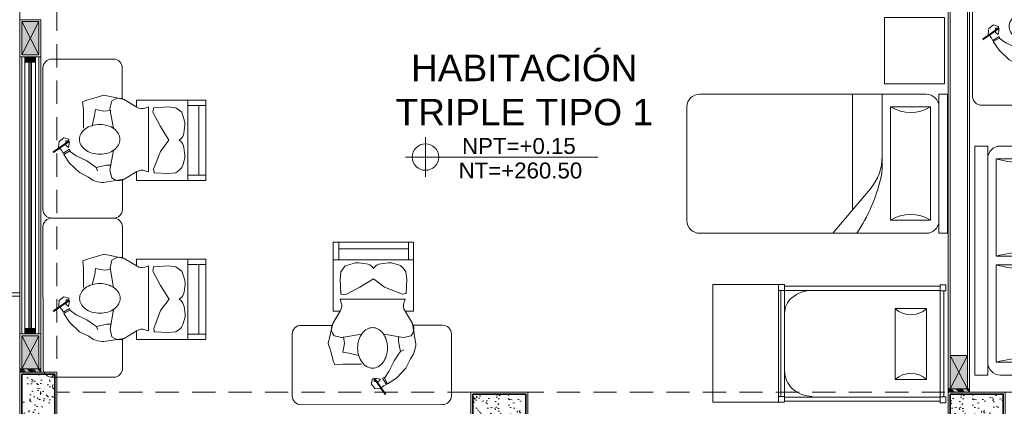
# Model space of a CAD drawing. Header units: millimetres. Extents: x -8931983 to 9630244, y 4 to 18563053.
# Tile 277 of 329: x 349146 to 349153, y 9282016 to 9282019. Entities that reach past the tile are written whole.
import ezdxf

# ---------------------------------------------------------------- set-up
doc = ezdxf.new("R2010")
doc.units = ezdxf.units.MM
doc.linetypes.add('CONTINUA', pattern=[0])
doc.linetypes.add('DASHED2', pattern=[0.375, 0.25, -0.125])
for name, color, linetype, lineweight in [('.', 7, 'Continuous', 0), ('0_PROYECCIONES 1', 1, 'DASHED2', 0), ('0_VANOS', 30, 'Continuous', 9), ('COLUMNAS', 3, 'Continuous', 35), ('COLUMNETAS TOP', 253, 'Continuous', 0), ('G-ANNO-DIMS', 7, 'Continuous', 5), ('JUNTAS DE DILATACIÓN', 160, 'CONTINUA', 9), ('MURO', 133, 'Continuous', 15), ('TARRAJEO', 32, 'Continuous', 0), ('TEXTO AMBIENTES', 7, 'Continuous', 30), ('vereda', 254, 'Continuous', 5)]:
    doc.layers.add(name, color=color, linetype=linetype, lineweight=lineweight)
for name, color, linetype, lineweight, true_color in [('0_COLUMNA ACHURADO', 250, 'Continuous', 0, 0x363636), ('LMOBILIARIO', 252, 'Continuous', 5, 0x898989), ('P_MOBILIARIO', 251, 'Continuous', 5, 0x6b6b6b)]:
    doc.layers.add(name, color=color, linetype=linetype, lineweight=lineweight, true_color=true_color)
doc.styles.add('Arial_1', font='arial.ttf', dxfattribs={"height": 0.15})

# ---------------------------------------------------------------- blocks, each defined once
blk = doc.blocks.new('columnas 2do bloque')
at = {"layer": '0_COLUMNA ACHURADO'}
h = blk.add_hatch(dxfattribs=at)
h.set_pattern_fill('AR-CONC', color=256, scale=0.00088, angle=90.00000000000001)
h.set_pattern_definition([(140, (-11259.38227244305, -3102.807211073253), (0.0140263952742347, 0.1603225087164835), [0.016764, -0.184404]), (85.00000000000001, (-11259.38227244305, -3102.807211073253), (-0.1681300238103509, -0.0310142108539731), [0.0134112, -0.1475237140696]), (190.4514447, (-11259.38110357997, -3102.793850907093), (-0.1541036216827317, 0.1293082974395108), [0.014247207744, -0.156719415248]), (136.1842, (-11259.42697644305, -3102.807211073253), (0.0369972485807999, 0.2385495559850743), [0.025146, -0.2766059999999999]), (186.63555761, (-11259.42389336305, -3102.787331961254), (-0.2177349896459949, 0.2089156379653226), [0.0213708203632, -0.2350793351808]), (81.18415117, (-11259.42697644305, -3102.807211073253), (-0.2177349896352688, 0.2089156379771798), [0.0201167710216, -0.2212845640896]), (111, (-11259.41580044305, -3102.784859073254), (0.0899933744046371, 0.1334206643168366), [0.016764, -0.184404]), (56.00000000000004, (-11259.41580044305, -3102.784859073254), (-0.1620854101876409, 0.0543857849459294), [0.0134112, -0.1475232]), (161.451445, (-11259.40830099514, -3102.773740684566), (-0.0720920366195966, 0.1878064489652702), [0.014247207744, -0.1567191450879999]), (127.5, (-11259.38227244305, -3102.807211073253), (-0.0744084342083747, 0.0027179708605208), [0, -0.14573504, 0, -0.1497584, 0, -0.148082]), (97.49999999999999, (-11259.38227244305, -3102.807211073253), (-0.0881589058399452, 0.0588013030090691), [0, -0.08538464, 0, -0.14238224, 0, -0.0564388]), (57.50000000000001, (-11259.38227244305, -3102.857056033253), (0.0050412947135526, 0.1193197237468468), [0, -0.05588, 0, -0.1743456, 0, -0.2313432]), (47.5, (-11259.38227244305, -3102.879408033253), (-0.0223753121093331, 0.1303536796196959), [0, -0.072644, 0, -0.11578336, 0, -0.1642872])])
h.paths.add_polyline_path([(-10.81499999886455, -11.91500000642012), (-10.81499999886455, -11.51500000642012), (-10.56499999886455, -11.51500000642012), (-10.56499999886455, -11.91500000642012)])
h = blk.add_hatch(dxfattribs=at)
h.set_pattern_fill('AR-CONC', color=256, scale=0.00088, angle=90.00000000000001)
h.set_pattern_definition([(140, (-11261.53227244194, -3110.007211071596), (0.0140263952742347, 0.1603225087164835), [0.016764, -0.184404]), (85.00000000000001, (-11261.53227244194, -3110.007211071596), (-0.1681300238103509, -0.0310142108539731), [0.0134112, -0.1475237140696]), (190.4514447, (-11261.53110357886, -3109.993850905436), (-0.1541036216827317, 0.1293082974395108), [0.014247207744, -0.156719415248]), (136.1842, (-11261.57697644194, -3110.007211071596), (0.0369972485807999, 0.2385495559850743), [0.025146, -0.2766059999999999]), (186.63555761, (-11261.57389336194, -3109.987331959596), (-0.2177349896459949, 0.2089156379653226), [0.0213708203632, -0.2350793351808]), (81.18415117, (-11261.57697644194, -3110.007211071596), (-0.2177349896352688, 0.2089156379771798), [0.0201167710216, -0.2212845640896]), (111, (-11261.56580044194, -3109.984859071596), (0.0899933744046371, 0.1334206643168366), [0.016764, -0.184404]), (56.00000000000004, (-11261.56580044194, -3109.984859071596), (-0.1620854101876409, 0.0543857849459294), [0.0134112, -0.1475232]), (161.451445, (-11261.55830099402, -3109.973740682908), (-0.0720920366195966, 0.1878064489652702), [0.014247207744, -0.1567191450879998]), (127.5, (-11261.53227244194, -3110.007211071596), (-0.0744084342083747, 0.0027179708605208), [0, -0.14573504, 0, -0.1497584, 0, -0.148082]), (97.49999999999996, (-11261.53227244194, -3110.007211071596), (-0.0881589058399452, 0.0588013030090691), [0, -0.08538464, 0, -0.14238224, 0, -0.0564388]), (57.50000000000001, (-11261.53227244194, -3110.057056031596), (0.0050412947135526, 0.1193197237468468), [0, -0.05588, 0, -0.1743456, 0, -0.2313432]), (47.5, (-11261.53227244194, -3110.079408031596), (-0.0223753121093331, 0.1303536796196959), [0, -0.072644, 0, -0.11578336, 0, -0.1642872])])
h.paths.add_polyline_path([(-7.414999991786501, -11.66500000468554), (-7.014999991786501, -11.66500000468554), (-7.014999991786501, -11.91500000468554), (-7.414999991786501, -11.91500000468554)])
h = blk.add_hatch(dxfattribs=at)
h.set_pattern_fill('AR-CONC', color=256, scale=0.00088, angle=90.00000000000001)
h.set_pattern_definition([(140, (-11258.03227244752, -3110.007211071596), (0.0140263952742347, 0.1603225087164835), [0.016764, -0.184404]), (85.00000000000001, (-11258.03227244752, -3110.007211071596), (-0.1681300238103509, -0.0310142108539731), [0.0134112, -0.1475237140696]), (190.4514447, (-11258.03110358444, -3109.993850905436), (-0.1541036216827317, 0.1293082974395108), [0.014247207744, -0.156719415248]), (136.1842, (-11258.07697644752, -3110.007211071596), (0.0369972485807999, 0.2385495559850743), [0.025146, -0.2766059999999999]), (186.63555761, (-11258.07389336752, -3109.987331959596), (-0.2177349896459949, 0.2089156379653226), [0.0213708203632, -0.2350793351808]), (81.18415117, (-11258.07697644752, -3110.007211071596), (-0.2177349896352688, 0.2089156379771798), [0.0201167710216, -0.2212845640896]), (111, (-11258.06580044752, -3109.984859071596), (0.0899933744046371, 0.1334206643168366), [0.016764, -0.184404]), (56.00000000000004, (-11258.06580044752, -3109.984859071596), (-0.1620854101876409, 0.0543857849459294), [0.0134112, -0.1475232]), (161.451445, (-11258.05830099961, -3109.973740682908), (-0.0720920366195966, 0.1878064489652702), [0.014247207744, -0.1567191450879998]), (127.5, (-11258.03227244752, -3110.007211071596), (-0.0744084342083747, 0.0027179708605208), [0, -0.14573504, 0, -0.1497584, 0, -0.148082]), (97.49999999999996, (-11258.03227244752, -3110.007211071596), (-0.0881589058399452, 0.0588013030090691), [0, -0.08538464, 0, -0.14238224, 0, -0.0564388]), (57.50000000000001, (-11258.03227244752, -3110.057056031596), (0.0050412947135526, 0.1193197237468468), [0, -0.05588, 0, -0.1743456, 0, -0.2313432]), (47.5, (-11258.03227244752, -3110.079408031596), (-0.0223753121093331, 0.1303536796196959), [0, -0.072644, 0, -0.11578336, 0, -0.1642872])])
h.paths.add_polyline_path([(-3.814999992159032, -11.66500000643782), (-3.41499999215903, -11.66500000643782), (-3.41499999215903, -11.91500000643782), (-3.814999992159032, -11.91500000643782)])
at = {"layer": 'COLUMNAS', "color": 6}
blk.add_lwpolyline([(-10.81499999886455, -11.91500000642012), (-10.81499999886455, -11.51500000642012), (-10.56499999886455, -11.51500000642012), (-10.56499999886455, -11.91500000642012)], close=True, dxfattribs=at)
at = {"layer": 'COLUMNAS', "color": 6, "elevation": 9.124506e-10}
for points in [[(-7.414999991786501, -11.66500000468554), (-7.014999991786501, -11.66500000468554), (-7.014999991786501, -11.91500000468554), (-7.414999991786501, -11.91500000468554)], [(-3.814999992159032, -11.66500000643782), (-3.41499999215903, -11.66500000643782), (-3.41499999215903, -11.91500000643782), (-3.814999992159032, -11.91500000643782)]]:
    blk.add_lwpolyline(points, close=True, dxfattribs=at)
at = {"layer": 'TARRAJEO'}
blk.add_lwpolyline([(-10.82999999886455, -11.93000000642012), (-10.82999999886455, -11.50000000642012), (-10.54999999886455, -11.50000000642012), (-10.54999999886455, -11.93000000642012)], close=True, dxfattribs=at)
at = {"layer": 'TARRAJEO', "elevation": 9.124506e-10}
for points in [[(-7.429999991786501, -11.65000000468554), (-6.999999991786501, -11.65000000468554), (-6.999999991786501, -11.93000000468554), (-7.429999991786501, -11.93000000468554)], [(-3.829999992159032, -11.65000000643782), (-3.39999999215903, -11.65000000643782), (-3.39999999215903, -11.93000000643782), (-3.829999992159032, -11.93000000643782)]]:
    blk.add_lwpolyline(points, close=True, dxfattribs=at)
blk = doc.blocks.new('*U1045')
at = {"linetype": 'Continuous', "lineweight": 0, "true_color": 0xbebebe}
for points in [[(3037.252435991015, 1360.543106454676), (3037.212435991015, 1360.543106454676), (3037.212435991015, 1360.463106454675), (3037.252435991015, 1360.463106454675)], [(3039.302474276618, 1360.543106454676), (3039.262474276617, 1360.543106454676), (3039.262474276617, 1360.463106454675), (3039.302474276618, 1360.463106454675)]]:
    blk.add_hatch(color=9, dxfattribs=at).paths.add_polyline_path(points)
at = {"layer": '0_VANOS', "linetype": 'Continuous'}
for p, q in [((3037.252435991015, 1360.513106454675), (3039.262474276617, 1360.513106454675)), ((3037.252435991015, 1360.503106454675), (3039.262474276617, 1360.503106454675)), ((3037.252435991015, 1360.493106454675), (3039.262474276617, 1360.493106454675))]:
    blk.add_line(p, q, dxfattribs=at)
for points in [[(3037.212435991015, 1360.543106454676), (3037.212435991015, 1360.463106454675), (3037.252435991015, 1360.463106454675), (3037.252435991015, 1360.543106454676)], [(3037.252435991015, 1360.543106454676), (3039.262474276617, 1360.543106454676), (3039.262474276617, 1360.463106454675), (3037.252435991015, 1360.463106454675)], [(3039.262474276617, 1360.543106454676), (3039.262474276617, 1360.463106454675), (3039.302474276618, 1360.463106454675), (3039.302474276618, 1360.543106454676)]]:
    blk.add_lwpolyline(points, close=True, dxfattribs=at)
blk = doc.blocks.new('Cotas de elevación - M_Cota de elevación - Destino rellenado-517392-Nivel 1')
at = {"layer": 'G-ANNO-DIMS'}
for p, q in [((0, -0.0015), (0, 0.0015)), ((-0.0015, 0), (0.013, 0))]:
    blk.add_line(p, q, dxfattribs=at)
blk.add_circle((0, 0), 0.001, dxfattribs=at)
blk = doc.blocks.new('cama doble')
at = {"layer": 'LMOBILIARIO', "linetype": 'ByBlock', "lineweight": 0}
for p, q in [((-0.8640000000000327, 2.40000000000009), (-0.8640000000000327, 2.496000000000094)), ((-0.8640000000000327, 2.496000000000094), (0.8640000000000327, 2.496000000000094)), ((0.8640000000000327, 2.40000000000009), (0.8640000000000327, 2.496000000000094)), ((-0.8640000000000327, 2.40000000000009), (0.8640000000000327, 2.40000000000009)), ((-0.8640000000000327, 0.0960000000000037), (-0.8640000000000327, 2.304000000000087)), ((-0.0320000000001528, 2.336000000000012), (-0.7680000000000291, 2.336000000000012)), ((-0.7680000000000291, 2.336000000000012), (-0.7680000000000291, 1.888000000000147)), ((-0.0320000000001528, 1.888000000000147), (-0.0320000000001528, 2.336000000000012)), ((0.0320000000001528, 2.336000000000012), (0.0320000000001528, 1.888000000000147)), ((0.7680000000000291, 2.336000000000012), (0.0320000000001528, 2.336000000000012)), ((0.7680000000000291, 1.888000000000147), (0.7680000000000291, 2.336000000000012)), ((0.8640000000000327, 2.304000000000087), (0.8640000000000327, 0.0960000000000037)), ((-0.7680000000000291, 1.888000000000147), (-0.0320000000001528, 1.888000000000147)), ((0.0320000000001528, 1.888000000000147), (0.7680000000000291, 1.888000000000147)), ((0.4722603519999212, 1.824000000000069), (0.8640000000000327, 1.824000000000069)), ((-0.1280000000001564, 1.567999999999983), (0.8640000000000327, 1.567999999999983)), ((0.7680000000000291, 0), (-0.7680000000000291, 0))]:
    blk.add_line(p, q, dxfattribs=at)
for centre, radius, start, end in [((-0.7680000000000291, 2.304000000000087), 0.096, 90, 180), ((0.7680000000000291, 2.304000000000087), 0.096, 0, 90), ((-1.536000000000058, 2.11200000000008), 0.8, 343.7397950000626, 16.26020499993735), ((0.7359999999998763, 2.11200000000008), 0.8, 163.7397950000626, 196.2602049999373), ((-0.7359999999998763, 2.11200000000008), 0.8, 343.7397950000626, 16.26020499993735), ((1.536000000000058, 2.11200000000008), 0.8, 163.7397950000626, 196.2602049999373), ((-1.31040127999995, 6.342137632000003), 4.779777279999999, 275.3571560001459, 287.6665470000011), ((0.5961290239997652, 0.6487742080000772), 1.176381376, 92.5397820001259, 126.040310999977), ((0.4717605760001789, 0.2878627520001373), 1.536137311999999, 89.98135900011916, 102.4667440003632), ((-0.8160000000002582, 2.472000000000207), 1.130833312, 267.5672599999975, 309.5460809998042), ((-0.7680000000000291, 0.0960000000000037), 0.096, 180, 270), ((0.7680000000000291, 0.0960000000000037), 0.096, 270, 0)]:
    blk.add_arc(centre, radius, start, end, dxfattribs=at)
blk = doc.blocks.new('escritorio dormitorios')
at = {"layer": 'LMOBILIARIO', "linetype": 'ByBlock', "lineweight": 0}
for p, q in [((-0.6719566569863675, 0.4277131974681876, -11.93087791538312), (0.394994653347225, 0.4286747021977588, -80.12250241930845)), ((-0.7384933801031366, -0.1047885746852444, -80.12250241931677), (-0.7384933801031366, 0.3611764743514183, -80.12250241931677)), ((0.4615313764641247, 0.3621379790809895, -148.3141269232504), (0.4615313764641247, -0.1038270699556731, -148.3141269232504)), ((0.4010044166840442, -0.1700918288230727, -167.5125519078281), (0.1628920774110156, -0.1700918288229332, -167.5125519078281))]:
    blk.add_line(p, q, dxfattribs=at)
at = {"layer": 'LMOBILIARIO', "lineweight": 0}
for p, q in [((-0.3951270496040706, 0.1532118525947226), (-0.323329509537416, 0.228572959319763)), ((-0.323329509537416, 0.228572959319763), (-0.2575105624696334, 0.2716321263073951)), ((-0.2335659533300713, 0.2273609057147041), (-0.2670690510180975, 0.1783140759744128)), ((-0.2575105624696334, 0.2716321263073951), (-0.2335659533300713, 0.2273609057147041)), ((-0.253918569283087, 0.2632566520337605), (-0.2491332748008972, 0.2752198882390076)), ((-0.2491332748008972, 0.2752198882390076), (-0.2192040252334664, 0.2285548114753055)), ((-0.2192040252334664, 0.2285548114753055), (-0.2359585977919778, 0.2213792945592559)), ((-0.4298234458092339, 0.0838263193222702), (-0.3951270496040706, 0.1532118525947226)), ((-0.2670690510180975, 0.1783140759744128), (-0.3065507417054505, 0.0969653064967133)), ((-0.3065507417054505, 0.0969653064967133), (-0.3400538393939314, 0.0479184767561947)), ((-0.3556090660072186, 0.0263858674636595), (-0.3807409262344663, 0.0156225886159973)), ((-0.3400538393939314, 0.0479184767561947), (-0.3556090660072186, 0.0263858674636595)), ((-0.4454623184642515, -0.1834959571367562), (-0.4690877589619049, -0.0268372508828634)), ((-0.4466528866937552, -0.1120601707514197), (-0.4344691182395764, -0.0901404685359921)), ((-0.4344691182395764, -0.0901404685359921), (-0.3764582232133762, -0.0772556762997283)), ((-0.3764582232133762, -0.0772556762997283), (-0.2282081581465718, -0.1030252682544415)), ((0.0876289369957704, -0.0772556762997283), (-0.060621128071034, -0.1030252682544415)), ((0.1456398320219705, -0.0901404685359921), (0.0876289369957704, -0.0772556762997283)), ((0.1578236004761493, -0.1120601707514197), (0.1456398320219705, -0.0901404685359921)), ((-0.3869226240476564, -0.281012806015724), (-0.4454623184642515, -0.1834959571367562)), ((0.0980933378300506, -0.281012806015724), (0.1566330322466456, -0.1834959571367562)), ((-0.4538060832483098, -0.2769700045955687), (-0.4538060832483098, -0.7988042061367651)), ((-0.3893495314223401, -0.2769700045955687), (-0.4538060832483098, -0.2769700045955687)), ((0.1520854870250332, -0.2769700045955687), (0.100520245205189, -0.2769700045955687)), ((0.1520854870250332, -0.7988042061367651), (0.1520854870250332, -0.2769700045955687)), ((-0.3893495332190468, -0.3671635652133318), (-0.3804069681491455, -0.3403494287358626)), ((0.1005202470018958, -0.3671635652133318), (-0.3893495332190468, -0.3671635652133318)), ((-0.3893495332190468, -0.3671635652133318), (0.1005202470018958, -0.3671635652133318)), ((0.1005202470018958, -0.3671635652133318), (0.0915776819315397, -0.3403494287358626)), ((-0.396229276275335, -0.4131937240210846), (-0.4022408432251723, -0.5153387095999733)), ((-0.393979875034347, -0.4106089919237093), (-0.3700125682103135, -0.4058179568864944)), ((-0.3700125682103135, -0.4058179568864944), (-0.2346538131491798, -0.4573571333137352)), ((-0.0477298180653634, -0.4573571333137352), (0.061846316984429, -0.3993755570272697)), ((0.061846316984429, -0.3993755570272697), (0.0919523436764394, -0.4053937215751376)), ((0.0942017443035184, -0.4079784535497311), (0.1005202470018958, -0.5153387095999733)), ((-0.4022408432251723, -0.5153387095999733), (-0.3957951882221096, -0.573320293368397)), ((-0.2346538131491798, -0.4573571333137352), (-0.1508602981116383, -0.521781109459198)), ((-0.1508602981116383, -0.521781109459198), (-0.0477298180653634, -0.4573571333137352)), ((0.1005202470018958, -0.5153387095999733), (0.0940745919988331, -0.573320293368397)), ((-0.3957951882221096, -0.573320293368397), (-0.3775999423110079, -0.5987807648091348)), ((0.0940745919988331, -0.573320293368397), (0.061846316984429, -0.6184170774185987)), ((-0.4538060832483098, -0.6635138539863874), (0.1520854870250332, -0.6635138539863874)), ((-0.4143083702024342, -0.6635138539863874), (-0.4143083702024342, -0.7988042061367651)), ((-0.3404979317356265, -0.6255116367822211), (-0.2944137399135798, -0.6396842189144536)), ((-0.2645745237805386, -0.6422877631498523), (-0.2054146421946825, -0.634896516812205)), ((-0.1585240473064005, -0.6086647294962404), (-0.1508602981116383, -0.5990898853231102)), ((-0.143196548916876, -0.6086647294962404), (-0.1508602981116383, -0.5990898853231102)), ((-0.0371460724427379, -0.6422877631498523), (-0.096305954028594, -0.634896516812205)), ((0.061846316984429, -0.6184170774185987), (-0.0073068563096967, -0.6396842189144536)), ((0.1105779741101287, -0.6635138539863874), (0.1105779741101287, -0.7988042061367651)), ((-0.4538060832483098, -0.7988042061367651), (0.1520854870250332, -0.7988042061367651)), ((-0.4143083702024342, -0.7472650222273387), (0.1105779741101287, -0.7472650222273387))]:
    blk.add_line(p, q, dxfattribs=at)
at = {"layer": 'LMOBILIARIO', "lineweight": 0, "const_width": 0.0140192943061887}
blk.add_lwpolyline([(-0.1571195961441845, 0.2297280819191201), (-0.2425651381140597, 0.3520430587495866)], dxfattribs=at)
at = {"layer": 'LMOBILIARIO', "lineweight": 0}
for points in [[(-0.2491332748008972, 0.2752198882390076), (-0.2266272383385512, 0.2869100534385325), (-0.2005696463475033, 0.310062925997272), (-0.1600287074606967, 0.3064375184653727), (-0.1325128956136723, 0.2702492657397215), (-0.1433653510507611, 0.232620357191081), (-0.1556723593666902, 0.2333461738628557), (-0.1556760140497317, 0.2543325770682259), (-0.1889771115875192, 0.2550620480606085), (-0.2049003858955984, 0.2362494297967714), (-0.1621867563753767, 0.2275579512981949)], [(-0.4298234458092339, 0.0838263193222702), (-0.4532489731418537, 0.0486647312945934), (-0.4638081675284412, 0.0134852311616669), (-0.4690877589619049, -0.0146583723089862), (-0.4690877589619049, -0.0304891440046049)], [(0.1566330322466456, -0.1834959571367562), (0.1907594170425, -0.032158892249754), (0.1714224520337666, 0.0258226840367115), (0.1520854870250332, 0.096689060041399), (0.1391941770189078, 0.1289010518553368), (0.0811832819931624, 0.1224586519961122), (0.0231723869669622, 0.1224586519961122), (-0.060621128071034, 0.1224586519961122)], [(-0.3556090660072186, 0.0263858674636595), (-0.3476571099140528, -0.0076224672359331), (-0.3388577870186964, -0.0515968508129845), (-0.3388577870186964, -0.0832584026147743)], [(-0.0412841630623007, 0.0580346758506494), (0.0360636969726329, 0.0387074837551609), (0.0811832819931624, 0.0322650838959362), (0.068291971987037, -0.032158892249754), (0.0747376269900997, -0.0836980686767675)]]:
    blk.add_lwpolyline(points, dxfattribs=at)
blk.add_lwpolyline([(-0.2563615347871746, 0, 0.0740504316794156), (-0.2473756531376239, -0.060341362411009, 0.0848007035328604), (-0.2234530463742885, -0.10804206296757, 0.1063356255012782), (-0.1850926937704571, -0.1420183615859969, 0.1289554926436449), (-0.1440049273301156, -0.1527945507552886, 0.1289554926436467), (-0.1029171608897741, -0.1420183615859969, 0.1063356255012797), (-0.0645568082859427, -0.10804206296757, 0.0848007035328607), (-0.0406342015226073, -0.060341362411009, 0.0740504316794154), (-0.0316483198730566, 0, 0.0740504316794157), (-0.0406342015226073, 0.0603413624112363, 0.0848007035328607), (-0.0645568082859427, 0.10804206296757, 0.1063356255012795), (-0.1029171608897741, 0.1420183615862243, 0.1289554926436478), (-0.1440049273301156, 0.152794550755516, 0.1289554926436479), (-0.1850926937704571, 0.1420183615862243, 0.106335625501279), (-0.2234530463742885, 0.10804206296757, 0.0848007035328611), (-0.2473756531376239, 0.0603413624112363, 0.0740504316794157)], format="xyb", close=True, dxfattribs=at)
at = {"layer": 'LMOBILIARIO', "linetype": 'ByBlock', "lineweight": 0, "elevation": -80.12250241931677}
blk.add_lwpolyline([(-0.4512819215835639, -0.171325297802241), (-0.6719566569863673, -0.171325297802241, -0.4142135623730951), (-0.7384933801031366, -0.1047885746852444)], format="xyb", dxfattribs=at)
at = {"layer": 'LMOBILIARIO', "linetype": 'ByBlock', "lineweight": 0}
for centre, start, end in [((-0.6719566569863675, 0.3611764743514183, -11.93087791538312), 90, 180.0000000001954), ((0.3949946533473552, 0.3621379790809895, -80.12250241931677), 359.9999999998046, 90), ((0.3949946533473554, -0.1038270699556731, -148.3141269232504), 270, 0)]:
    blk.add_arc(centre, 0.0665367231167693, start, end, dxfattribs=at)
at = {"layer": 'LMOBILIARIO', "lineweight": 0}
for centre, radius, start, end in [((-0.384246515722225, -0.1467479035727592), 0.0713988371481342, 150.9331010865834, 210.9765361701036), ((0.0954172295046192, -0.1467479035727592), 0.0713988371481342, 329.0234638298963, 29.06689891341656), ((-0.4481384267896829, -0.317760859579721), 0.0713988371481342, 341.556360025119, 30.97653617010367), ((0.159309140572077, -0.317760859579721), 0.0713988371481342, 149.0234638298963, 198.4436399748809), ((-0.3934302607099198, -0.4133584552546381), 0.0028038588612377, 101.3043551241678, 176.6318409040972), ((0.0914027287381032, -0.4081431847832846), 0.0028038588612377, 3.3681590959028, 78.695632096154), ((0.0914027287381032, -0.4081431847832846), 0.0028038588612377, 3.3681590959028, 78.695632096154), ((-0.3195102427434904, -0.557267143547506), 0.0713988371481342, 215.5513769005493, 252.9054138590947), ((-0.2734260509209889, -0.571439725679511), 0.0713988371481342, 252.9054138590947, 277.1214509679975), ((-0.2142661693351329, -0.5640484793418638), 0.0713988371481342, 277.1214509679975, 321.3260597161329), ((-0.0874544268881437, -0.5640484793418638), 0.0713988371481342, 218.6739402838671, 262.8785490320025), ((-0.0282945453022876, -0.571439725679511), 0.0713988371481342, 262.8785490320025, 287.0945861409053)]:
    blk.add_arc(centre, radius, start, end, dxfattribs=at)
blk = doc.blocks.new('cunaaaaaaa')
at = {"layer": 'LMOBILIARIO', "lineweight": 0}
for p, q in [((-1.063124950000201, 2.109375), (-1.063124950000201, 2.064374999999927)), ((-1.018124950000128, 2.109375), (-1.063124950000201, 2.109375)), ((-0.2181250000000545, 2.092499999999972), (-1.018124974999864, 2.092499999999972)), ((-1.018124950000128, 2.064374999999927), (-1.018124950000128, 2.109375)), ((-0.1731249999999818, 2.109375), (-0.2181250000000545, 2.109375)), ((-0.2181250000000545, 2.109375), (-0.2181250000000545, 2.064374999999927)), ((-0.1731249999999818, 2.064374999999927), (-0.1731249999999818, 2.109375)), ((-1.063124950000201, 2.064374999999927), (-1.018124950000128, 2.064374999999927)), ((-1.051874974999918, 2.064374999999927), (-1.051874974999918, 0.8924999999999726)), ((-1.020937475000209, 2.064374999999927), (-1.020937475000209, 0.8924999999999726)), ((-0.1731249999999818, 2.064374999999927), (-1.020937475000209, 2.064374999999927)), ((-0.2181250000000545, 2.064374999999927), (-0.1731249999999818, 2.064374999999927)), ((-0.2153124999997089, 0.8474999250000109), (-0.2153124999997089, 2.064374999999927)), ((-0.2153124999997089, 2.064374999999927), (-0.2153124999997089, 0.8474999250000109)), ((-0.1843749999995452, 0.8924999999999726), (-0.1843749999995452, 2.064374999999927)), ((-0.8887499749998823, 1.96312499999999), (-0.8887499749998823, 1.726875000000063)), ((-0.3531249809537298, 1.963124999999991), (-0.8887499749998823, 1.96312499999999)), ((-0.3531249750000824, 1.726875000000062), (-0.3531249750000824, 1.96312499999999)), ((-0.8887499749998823, 1.726875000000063), (-0.3531249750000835, 1.726875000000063)), ((-1.060312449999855, 0.8924999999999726), (-1.060312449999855, 0.8474999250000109)), ((-1.015312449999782, 0.8924999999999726), (-1.060312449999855, 0.8924999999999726)), ((-1.018124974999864, 0.8924999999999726), (-0.1703124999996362, 0.8924999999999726)), ((-0.1703124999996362, 0.8924999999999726), (-1.018124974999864, 0.8924999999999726)), ((-1.015312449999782, 0.8474999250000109), (-1.015312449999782, 0.8924999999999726)), ((-0.1703124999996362, 0.8924999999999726), (-0.2153124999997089, 0.8924999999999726)), ((-0.2153124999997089, 0.8924999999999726), (-0.2153124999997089, 0.8474999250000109)), ((-0.1703124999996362, 0.8474999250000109), (-0.1703124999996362, 0.8924999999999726)), ((-1.060312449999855, 0.8474999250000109), (-1.015312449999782, 0.8474999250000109)), ((-1.015312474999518, 0.8643749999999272), (-0.2153124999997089, 0.8643749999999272)), ((-0.2153124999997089, 0.8474999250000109), (-0.1703124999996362, 0.8474999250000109))]:
    blk.add_line(p, q, dxfattribs=at)
for centre, radius, start, end in [((-1.012768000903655, 1.845000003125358), 0.1712716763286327, 316.3941293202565, 43.60587107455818), ((-0.2291069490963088, 1.845000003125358), 0.1712716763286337, 136.3941289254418, 223.6058706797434), ((-0.7939730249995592, 1.100624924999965), 0.221339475, 180, 222.5804889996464), ((-0.4529796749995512, 1.100624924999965), 0.237667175, 320.0424470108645, 0), ((-0.8240624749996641, 1.072975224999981), 0.180475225, 222.5805059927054, 270), ((-0.3896874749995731, 1.047596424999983), 0.155096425, 270, 320.0424150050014)]:
    blk.add_arc(centre, radius, start, end, dxfattribs=at)
blk = doc.blocks.new('CAMA DE PLAZA Y MEDIA')
at = {"layer": 'LMOBILIARIO', "linetype": 'ByBlock', "lineweight": 0}
for p, q in [((-2.463999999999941, -0.4739999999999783), (-2.463999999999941, 0.5760000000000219)), ((-2.40000000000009, 0.5760000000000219), (-2.463999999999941, 0.5760000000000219)), ((-2.40000000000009, -0.4739999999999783), (-2.40000000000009, 0.5760000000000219)), ((-2.304000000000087, 0.5760000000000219), (-0.5960000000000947, 0.5760000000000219)), ((-1.971999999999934, 0.5760000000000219), (-1.971999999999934, 0.0311116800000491)), ((-1.747999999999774, 0.5760000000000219), (-1.747999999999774, -0.2980000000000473)), ((-2.035999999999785, 0.4800000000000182), (-2.335999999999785, 0.4800000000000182)), ((-2.335999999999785, -0.3739999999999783), (-2.335999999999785, 0.4800000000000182)), ((-2.035999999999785, -0.3739999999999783), (-2.035999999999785, 0.4800000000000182)), ((-0.5000000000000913, 0.4800000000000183), (-0.500000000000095, -0.3779999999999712)), ((-1.600487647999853, -0.4739999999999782), (-1.881704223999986, -0.1401147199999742)), ((-2.335999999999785, -0.3739999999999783), (-2.035999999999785, -0.3739999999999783)), ((-2.40000000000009, -0.4739999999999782), (-2.463999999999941, -0.4739999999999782)), ((-0.596000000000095, -0.4739999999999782), (-2.304000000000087, -0.4739999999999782))]:
    blk.add_line(p, q, dxfattribs=at)
for centre, radius, start, end in [((-2.304000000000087, 0.4800000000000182), 0.096, 90, 180), ((-0.596000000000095, 0.4800000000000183), 0.096, 0, 90), ((-2.18600000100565, 0.7300000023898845), 0.2915475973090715, 239.0362431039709, 300.963756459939), ((-1.58799999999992, 0.1072591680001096), 0.384, 180, 220.1059299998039), ((-1.58799999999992, 0.0311116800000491), 0.384, 180, 193.3927959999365), ((-0.6947586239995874, 0.2437930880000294), 1.30221216, 193.3927959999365, 213.4501019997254), ((-2.186000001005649, -0.6240000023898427), 0.2915475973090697, 59.03624354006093, 120.9637568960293), ((-2.304000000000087, -0.3779999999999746), 0.096, 180, 270), ((-0.596000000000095, -0.3779999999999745), 0.096, 270, 0)]:
    blk.add_arc(centre, radius, start, end, dxfattribs=at)
blk = doc.blocks.new('BLOQUE EDF 07 PG')
at = {"layer": '.', "true_color": 0xadddf7, "transparency": 33554572}
h = blk.add_hatch(color=141, dxfattribs=at)
h.dxf.hatch_style = 1
h.paths.add_polyline_path([(-10.82999999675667, -11.50000000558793), (-10.82999999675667, -11.4750000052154), (-10.66999999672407, -11.4750000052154), (-10.66999999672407, -11.50000000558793)])
h = blk.add_hatch(color=141, dxfattribs=at)
h.dxf.hatch_style = 1
h.paths.add_polyline_path([(-3.830030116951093, -11.64996172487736), (-3.830030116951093, -11.62496172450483), (-3.670030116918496, -11.62496172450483), (-3.670030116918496, -11.64996172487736)])
at = {"layer": 'COLUMNETAS TOP', "true_color": 0xc0c0c0}
for points in [[(-10.68499999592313, -9.104961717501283), (-10.68499999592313, -8.854961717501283), (-10.81499999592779, -8.854961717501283), (-10.81499999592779, -9.104961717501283)], [(-10.68499999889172, -11.4750000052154), (-10.68499999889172, -11.2250000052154), (-10.81499999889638, -11.2250000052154), (-10.81499999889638, -11.4750000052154)], [(-3.815030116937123, -11.62496172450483), (-3.815030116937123, -11.37496172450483), (-3.685030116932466, -11.37496172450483), (-3.685030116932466, -11.62496172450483)]]:
    blk.add_hatch(color=9, dxfattribs=at).paths.add_polyline_path(points)
at = {"layer": 'JUNTAS DE DILATACIÓN'}
h = blk.add_hatch(dxfattribs=at)
h.set_pattern_fill('ANSI34', color=256, scale=0.0029, angle=90.09396363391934)
h.set_pattern_definition([(135.0939636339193, (1522.311894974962, -5598.445869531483), (-0.0389999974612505, -0.0391281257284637), []), (135.0939636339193, (1522.311873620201, -5598.432848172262), (-0.0389999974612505, -0.0391281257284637), []), (135.0939636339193, (1522.311852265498, -5598.419826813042), (-0.0389999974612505, -0.0391281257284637), []), (135.0939636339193, (1522.311830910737, -5598.406805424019), (-0.0389999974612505, -0.0391281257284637), [])])
h.paths.add_polyline_path([(-10.82999999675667, -11.50000000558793), (-10.82999999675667, -11.4750000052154), (-10.66999999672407, -11.4750000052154), (-10.66999999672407, -11.50000000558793)])
h = blk.add_hatch(dxfattribs=at)
h.set_pattern_fill('ANSI34', color=256, scale=0.0029, angle=90.09396363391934)
h.set_pattern_definition([(135.0939636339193, (1529.311864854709, -5598.595831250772), (-0.0389999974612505, -0.0391281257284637), []), (135.0939636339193, (1529.311843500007, -5598.582809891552), (-0.0389999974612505, -0.0391281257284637), []), (135.0939636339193, (1529.311822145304, -5598.569788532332), (-0.0389999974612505, -0.0391281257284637), []), (135.0939636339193, (1529.311800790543, -5598.55676714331), (-0.0389999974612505, -0.0391281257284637), [])])
h.paths.add_polyline_path([(-3.830030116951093, -11.64996172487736), (-3.830030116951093, -11.62496172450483), (-3.670030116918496, -11.62496172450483), (-3.670030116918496, -11.64996172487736)])
at = {"layer": '0_PROYECCIONES 1', "ltscale": 0.7}
for points, elevation in [([(-10.5500000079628, -0.6299999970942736), (-10.83000000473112, -0.6299999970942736), (-10.8299999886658, -34.50000001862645), (-10.54999999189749, -34.50000001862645)], -1.6302693e-09), ([(-0.279999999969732, -11.9299617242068), (-0.279999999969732, -11.64996172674), (-10.5499999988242, -11.64996172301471), (-10.5499999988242, -11.92996172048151)], -705.4831780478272)]:
    blk.add_lwpolyline(points, close=True, dxfattribs=dict(at, elevation=elevation))
at = {"layer": 'COLUMNETAS TOP'}
for p, q in [((-10.68499999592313, -8.854961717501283), (-10.81499999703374, -9.104961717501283)), ((-10.68499999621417, -9.104961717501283), (-10.8149999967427, -8.854961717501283)), ((-10.68499999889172, -11.2250000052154, 1.6302693e-09), (-10.81500000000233, -11.4750000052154, 1.6302693e-09)), ((-10.68499999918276, -11.4750000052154, 1.6302693e-09), (-10.81499999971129, -11.2250000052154, 1.6302693e-09)), ((-3.815030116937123, -11.37496172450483, -705.4831780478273), (-3.685030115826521, -11.62496172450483, -705.4831780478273)), ((-3.815030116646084, -11.62496172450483, -705.4831780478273), (-3.685030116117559, -11.37496172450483, -705.4831780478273))]:
    blk.add_line(p, q, dxfattribs=at)
blk.add_lwpolyline([(-10.68499999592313, -9.104961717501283), (-10.68499999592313, -8.854961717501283), (-10.81499999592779, -8.854961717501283), (-10.81499999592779, -9.104961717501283)], close=True, dxfattribs=at)
for points, elevation in [([(-10.68499999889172, -11.4750000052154), (-10.68499999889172, -11.2250000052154), (-10.81499999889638, -11.2250000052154), (-10.81499999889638, -11.4750000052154)], 1.6302693e-09), ([(-3.815030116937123, -11.62496172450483), (-3.815030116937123, -11.37496172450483), (-3.685030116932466, -11.37496172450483), (-3.685030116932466, -11.62496172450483)], -705.4831780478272)]:
    blk.add_lwpolyline(points, close=True, dxfattribs=dict(at, elevation=elevation))
at = {"layer": 'JUNTAS DE DILATACIÓN'}
for points, elevation in [([(-10.82999999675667, -11.50000000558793), (-10.82999999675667, -11.4750000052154), (-10.66999999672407, -11.4750000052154), (-10.66999999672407, -11.50000000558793)], 1.6302693e-09), ([(-3.830030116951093, -11.64996172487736), (-3.830030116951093, -11.62496172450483), (-3.670030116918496, -11.62496172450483), (-3.670030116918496, -11.64996172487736)], -705.4831780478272)]:
    blk.add_lwpolyline(points, close=True, dxfattribs=dict(at, elevation=elevation))
at = {"layer": 'LMOBILIARIO', "lineweight": 0}
for points, elevation in [([(-4.309594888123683, -8.823456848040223), (-3.858594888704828, -8.823456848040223), (-3.858594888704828, -9.324456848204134), (-4.309594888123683, -9.324456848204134)], -1385.343258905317), ([(-5.109089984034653, -11.72734584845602), (-5.604872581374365, -11.72734584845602), (-5.604872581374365, -10.8373458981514), (-5.109089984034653, -10.8373458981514)], -20.54863759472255)]:
    blk.add_lwpolyline(points, close=True, dxfattribs=dict(at, elevation=elevation))
at = {"layer": 'MURO'}
for p, q in [((-3.815000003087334, -6.355000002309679, -20.54863759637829), (-3.815000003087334, -11.37496172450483, -20.54863759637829)), ((-3.68500000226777, -6.355000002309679, -20.54863759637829), (-3.68503459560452, -11.37496172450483, -20.54863759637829)), ((-10.81503053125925, -11.21000000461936, -20.54863759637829), (-10.81500565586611, -9.11996171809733, -20.54863759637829)), ((-10.68503011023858, -11.21000000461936, -20.54863759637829), (-10.6850301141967, -9.11996171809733, -20.54863759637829)), ((-10.81503011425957, -11.22500000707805, 664.385902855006), (-10.81503011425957, -11.2250000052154, 664.385902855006))]:
    blk.add_line(p, q, dxfattribs=at)
at = {"layer": 'TARRAJEO'}
for p, q in [((-3.83000000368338, -11.65000000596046, -20.54863759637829), (-3.83000000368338, -6.08000000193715, -20.54863759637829)), ((-3.670000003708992, -11.65000000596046, -20.54863759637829), (-3.670000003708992, -6.08000000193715, -20.54863759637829)), ((-10.82999999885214, -11.21000000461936), (-10.82999999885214, -9.11996171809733, -20.54863759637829)), ((-10.66999999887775, -11.21000000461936, 1.6302693e-09), (-10.66999999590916, -9.11996171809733))]:
    blk.add_line(p, q, dxfattribs=at)
blk.add_lwpolyline([(-10.66999999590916, -9.11996171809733), (-10.66999999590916, -8.839961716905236), (-10.82999999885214, -8.839961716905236), (-10.82999999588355, -9.11996171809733)], close=True, dxfattribs=at)
at = {"layer": 'TARRAJEO', "elevation": 1.6302693e-09}
blk.add_lwpolyline([(-10.66999999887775, -11.4750000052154), (-10.66999999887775, -11.21000000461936), (-10.82999999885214, -11.21000000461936), (-10.82999999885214, -11.4750000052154)], close=True, dxfattribs=at)
at = {"layer": '0_VANOS', "rotation": 270}
blk.add_blockref('*U1045', (-1371.253136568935, 3028.092474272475, -684.934540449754), dxfattribs=at)
at = {"layer": 'LMOBILIARIO', "rotation": 89.99999999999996}
blk.add_blockref('escritorio dormitorios', (-3.21873809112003, -8.747150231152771, 61.60457737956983), dxfattribs=at)
at = {"layer": 'LMOBILIARIO', "xscale": -1}
for name, p, rotation in [('cama doble', (-1.132712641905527, -10.65751673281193, 1.00008037e-08), 90), ('cunaaaaaaa', (-5.956589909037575, -10.66703339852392, -20.54863759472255), 270)]:
    blk.add_blockref(name, p, dxfattribs=dict(at, rotation=rotation))
at = {"layer": 'MURO'}
blk.add_blockref('columnas 2do bloque', (0, 0, 1.6302693e-09), dxfattribs=at)
at = {"layer": 'P_MOBILIARIO', "lineweight": 0}
for p, rotation in [((-10.22673881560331, -9.599147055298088, -63.1507127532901), 90.00000000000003), ((-10.2257773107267, -10.79917181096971, 5.040911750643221), 90.00000000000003), ((-8.313894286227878, -11.31654867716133, 51.06760191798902), 180)]:
    blk.add_blockref('escritorio dormitorios', p, dxfattribs=dict(at, rotation=rotation))
at = {"layer": 'P_MOBILIARIO', "lineweight": 0, "xscale": -1}
blk.add_blockref('CAMA DE PLAZA Y MEDIA', (-6.300246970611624, -9.97805057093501, -679.8768547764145), dxfattribs=at)
at = {"layer": 'TEXTO AMBIENTES', "xscale": 99.99999999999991, "yscale": 99.99999999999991, "zscale": 99.99999999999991}
blk.add_blockref('Cotas de elevación - M_Cota de elevación - Destino rellenado-517392-Nivel 1', (-7.771162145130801, -9.87675902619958, -20.54863759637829), dxfattribs=at)
at = {"layer": 'TEXTO AMBIENTES', "insert": (-8.20118525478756, -9.10410000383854, -20.54863759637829), "char_height": 0.2, "width": 2.349898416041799, "attachment_point": 1, "style": 'Arial_1'}
blk.add_mtext('\\pxqc;HABITACIÓN TRIPLE TIPO 1', dxfattribs=at)
at = {"layer": 'TEXTO AMBIENTES', "char_height": 0.12, "width": 0.9021418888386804, "attachment_point": 1, "line_spacing_factor": 0.9417779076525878, "style": 'Arial_1'}
for s, insert in [('NPT=+0.15', (-7.495442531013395, -9.733362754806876, -20.54863759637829)), ('NT=+260.50', (-7.521264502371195, -9.917983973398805, -20.54863759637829))]:
    blk.add_mtext(s, dxfattribs=dict(at, insert=insert))
blk = doc.blocks.new('VERDA EDF 07 PGG')
at = {"layer": 'vereda', "elevation": -5.0845301e-09}
for points in [[(-12.03000000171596, -12.1014000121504), (-12.03000000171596, -9.101400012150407), (-13.23003001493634, -9.101400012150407), (-13.23003001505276, -12.1014000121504)], [(-12.03000000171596, -15.12680001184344), (-12.03000000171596, -12.12680001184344), (-13.23003001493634, -12.12680001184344), (-13.23003001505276, -15.12680001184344)]]:
    blk.add_lwpolyline(points, close=True, dxfattribs=at)

msp = doc.modelspace()

# ---------------------------------------------------------------- block references
at = {"lineweight": 5}
msp.add_blockref('BLOQUE EDF 07 PG', (349156.5146963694, 9282027.82441095, -3.2605385e-09), dxfattribs=at)

# ---------------------------------------------------------------- next in the draw order: block references
msp.add_blockref('VERDA EDF 07 PGG', (349157.7146963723, 9282029.024410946, -3.2605385e-09), dxfattribs=at)

doc.saveas('drawing.dxf')
